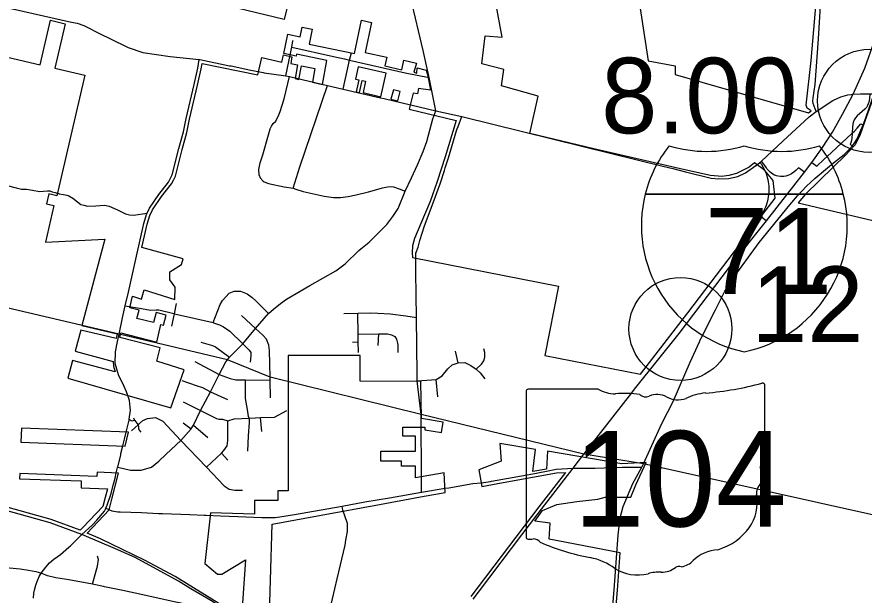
# Model space of a CAD drawing. Extents: x 1659811 to 1934326, y 644115 to 934867.
# Drawn here: x 1812018 to 1824362, y 691458 to 699875 of the extents above; entities that cross this region are included whole.
import ezdxf

# ---------------------------------------------------------------- set-up
doc = ezdxf.new("R2010")
doc.units = 0
for name, color, linetype in [('Default', 7, 'Continuous'), ('GM_X_City_Street', 7, 'Continuous'), ('GM_X_Corporation', 7, 'Continuous'), ('GM_X_County_Road', 7, 'Continuous'), ('GM_X_Interchange_Ramps', 7, 'Continuous'), ('GM_X_Interstate_Route', 7, 'Continuous'), ('GM_X_Interstate_Shield', 7, 'Continuous'), ('GM_X_State_Route', 7, 'Continuous'), ('GM_X_State_Shield', 7, 'Continuous'), ('GM_X_Township', 7, 'Continuous'), ('GM_X_Township_Road', 7, 'Continuous')]:
    doc.layers.add(name, color=color, linetype=linetype)

msp = doc.modelspace()

# ---------------------------------------------------------------- linework, layer by layer
at = {"layer": 'Default'}
for centre in [(1824434, 698654), (1821686, 695333)]:
    msp.add_circle(centre, 750, dxfattribs=at)
at = {"layer": 'GM_X_City_Street'}
for points in [[(1823662, 698498), (1823619, 698613), (1823614, 698647), (1823622, 698697), (1823651, 698890), (1823698, 699557), (1823770, 700764), (1823856, 701778), (1823857, 701793)], [(1815937, 699017), (1816022, 699435), (1816040, 699528), (1816043, 699538)], [(1816022, 699435), (1816632, 699302), (1816792, 699265)], [(1816770, 698825), (1816866, 699248), (1816894, 699352)], [(1816792, 699265), (1816866, 699248), (1817673, 699061), (1818026, 698994)], [(1815605, 699067), (1815620, 699064), (1815937, 699017), (1815991, 699006), (1816544, 698877), (1816770, 698825), (1817317, 698699), (1817369, 698687), (1817752, 698598), (1817778, 698592)], [(1815547, 697572), (1815542, 697652), (1815564, 697750), (1815600, 697867), (1815683, 698161), (1815709, 698245), (1815725, 698283), (1815751, 698325), (1815788, 698359), (1815833, 698449), (1815855, 698499), (1815911, 698681), (1815991, 699006)], [(1816041, 697382), (1816142, 697695), (1816544, 698877)], [(1822786, 697712), (1822791, 697714), (1822844, 697757), (1822865, 697776), (1823179, 698065), (1823561, 698421), (1823662, 698498), (1823908, 698658), (1823916, 698662)], [(1817027, 696497), (1817150, 696598), (1817333, 696780), (1817407, 696855), (1817494, 696969), (1817572, 697088), (1817677, 697339), (1817766, 697534), (1817853, 697721), (1817939, 697917), (1817990, 698062), (1818014, 698152), (1818076, 698393), (1818123, 698509)], [(1818260, 697679), (1818307, 697825), (1818430, 698238), (1818445, 698278)], [(1811791, 697808), (1811807, 697776), (1811801, 697621), (1811793, 697519), (1811810, 697469), (1811828, 697447), (1811876, 697420), (1812006, 697385), (1812086, 697370), (1812158, 697370), (1812246, 697351), (1812348, 697334), (1812465, 697343), (1812495, 697343), (1812529, 697331), (1812575, 697318), (1812623, 697304), (1812628, 697303), (1812634, 697302)], [(1815547, 697572), (1815562, 697534), (1815608, 697483), (1815621, 697475), (1815683, 697450), (1815914, 697404), (1816041, 697382), (1816080, 697368), (1816189, 697333), (1816494, 697266), (1816633, 697249), (1816732, 697248), (1816845, 697262), (1816963, 697285), (1817139, 697331), (1817264, 697364), (1817346, 697387), (1817417, 697404), (1817461, 697406), (1817506, 697401), (1817588, 697373), (1817677, 697339)], [(1813486, 693321), (1813672, 693277), (1813826, 693276), (1813978, 693321), (1814087, 693407), (1814194, 693508), (1814406, 693710), (1814555, 693879), (1814593, 693930), (1814693, 694145), (1814837, 694419), (1814967, 694668), (1815064, 694853), (1815087, 694884), (1815114, 694921), (1815309, 695117), (1815494, 695338), (1815685, 695559), (1815754, 695622), (1815856, 695703), (1815948, 695768), (1816285, 695963), (1816667, 696179), (1816800, 696282), (1816999, 696475), (1817027, 696497)], [(1817850, 694675), (1817838, 695501), (1817832, 696158), (1817831, 696188)], [(1814878, 695425), (1814981, 695687), (1815013, 695748), (1815110, 695854), (1815181, 695884), (1815275, 695882), (1815373, 695845), (1815444, 695789), (1815494, 695748), (1815685, 695559)], [(1814276, 695375), (1814313, 695554), (1814343, 695702)], [(1813595, 695670), (1813831, 695631), (1813963, 695607), (1814045, 695609), (1814085, 695612), (1814303, 695556), (1814313, 695554), (1814878, 695425), (1814884, 695424), (1814971, 695394), (1815030, 695362), (1815120, 695300), (1815306, 695120)], [(1815291, 695530), (1815494, 695338)], [(1816783, 695556), (1816985, 695562), (1817175, 695569), (1817277, 695561), (1817458, 695552), (1817685, 695523), (1817838, 695501)], [(1816995, 694988), (1816992, 695144), (1816990, 695258), (1816985, 695562)], [(1815709, 694586), (1815709, 694586), (1815708, 694629), (1815700, 695021), (1815690, 695097), (1815652, 695183), (1815600, 695241), (1815494, 695338)], [(1816990, 695258), (1817292, 695260), (1817416, 695260), (1817476, 695248), (1817507, 695231), (1817525, 695221), (1817550, 695184), (1817562, 695124), (1817569, 695092), (1817570, 694990)], [(1817282, 695090), (1817292, 695260)], [(1814698, 695140), (1814867, 695090), (1814912, 695073), (1815114, 694921)], [(1815306, 695120), (1815309, 695117), (1815404, 695025), (1815425, 694990), (1815424, 694943), (1815415, 694847)], [(1816906, 695142), (1816992, 695144)], [(1818446, 694840), (1818408, 695009)], [(1818711, 694746), (1818788, 694820), (1818819, 694869), (1818837, 694921), (1818838, 694965), (1818835, 694989), (1818820, 695045)], [(1814609, 694860), (1814967, 694668)], [(1817851, 694576), (1818127, 694599), (1818214, 694651), (1818295, 694751), (1818362, 694810), (1818446, 694840), (1818545, 694843), (1818634, 694801), (1818711, 694746), (1818768, 694693), (1818834, 694604)], [(1814967, 694668), (1815125, 694610), (1815206, 694594), (1815350, 694594), (1815709, 694586)], [(1815408, 693994), (1815408, 694010), (1815401, 694033), (1815393, 694058), (1815376, 694162), (1815349, 694321), (1815347, 694416), (1815350, 694594)], [(1818149, 694342), (1818127, 694599)], [(1814421, 694582), (1814631, 694510), (1814720, 694478), (1814837, 694419)], [(1815714, 694328), (1815709, 694586)], [(1814837, 694419), (1815087, 694306)], [(1814440, 694270), (1814693, 694145)], [(1813584, 693727), (1813609, 693832), (1813651, 694003), (1813653, 694018), (1813672, 694148), (1813668, 694193)], [(1814693, 694145), (1814927, 694030), (1814961, 694019), (1815011, 694019), (1815090, 693993), (1815184, 694022), (1815401, 694033), (1815495, 694038), (1815569, 694041), (1815770, 694048), (1815951, 694144)], [(1813653, 694018), (1813683, 694002), (1813699, 693997), (1813732, 694004)], [(1813689, 693848), (1813785, 693936), (1813806, 693957), (1813854, 693998), (1813919, 694028), (1814037, 694042), (1814142, 693989), (1814406, 693710), (1814778, 693320), (1815036, 693047), (1815110, 693002), (1815195, 692984), (1815303, 692985)], [(1813715, 694037), (1813732, 694004), (1813785, 693936), (1813790, 693909), (1813791, 693881), (1813798, 693859), (1813825, 693831)], [(1814778, 693320), (1814997, 693525), (1815035, 693562), (1815079, 693629), (1815093, 693709), (1815090, 693993)], [(1815383, 693554), (1815391, 693775), (1815407, 693972), (1815408, 693994), (1815408, 693994)], [(1815585, 693838), (1815569, 694041)], [(1814438, 693965), (1814555, 693879)], [(1814593, 693930), (1814799, 693750)], [(1817911, 693269), (1817907, 693947)], [(1813485, 693316), (1813486, 693321), (1813530, 693502), (1813534, 693521)], [(1814997, 693525), (1815093, 693422)], [(1813447, 693162), (1813465, 693236), (1813485, 693316)], [(1818312, 693021), (1818660, 693080), (1818781, 693090), (1818916, 693113), (1818935, 693116)], [(1816427, 690610), (1816514, 690966), (1816685, 691695), (1816799, 692186), (1816809, 692257), (1816835, 692382), (1816834, 692499), (1816796, 692613), (1816766, 692696), (1816756, 692754)], [(1813315, 692723), (1813403, 692686), (1813486, 692672), (1813523, 692671), (1813834, 692659), (1814079, 692647), (1814141, 692645), (1814537, 692630), (1814747, 692623), (1814775, 692622), (1814986, 692612)], [(1812327, 691789), (1812371, 691775), (1812438, 691866), (1812493, 691925), (1812555, 691982), (1812651, 692047), (1812775, 692154), (1812797, 692175)], [(1811805, 691871), (1811910, 691856), (1812063, 691838), (1812187, 691822), (1812292, 691801), (1812327, 691789)], [(1812259, 691411), (1812265, 691487), (1812277, 691550), (1812291, 691602), (1812316, 691672), (1812340, 691726), (1812371, 691775)], [(1812772, 691678), (1812584, 691711), (1812465, 691738), (1812371, 691775)]]:
    msp.add_lwpolyline(points, dxfattribs=at)
at = {"layer": 'GM_X_Corporation'}
for points in [[(1816300, 701446), (1815911, 699839), (1811537, 700898)], [(1811236, 699440), (1812356, 699179), (1812507, 699827), (1812722, 699777), (1812571, 699129), (1813009, 699027), (1812601, 697273), (1812484, 697301), (1812450, 697155), (1812557, 697130), (1812433, 696594), (1813298, 696638), (1812965, 695383), (1813479, 695262), (1813466, 695193), (1812947, 695317), (1812865, 695010), (1813422, 694861), (1813427, 694789), (1813451, 694708), (1812829, 694875), (1812760, 694615), (1813586, 694377), (1814262, 694183), (1814453, 694738), (1814054, 694863), (1814103, 695059), (1813515, 695209), (1813526, 695251), (1813533, 695278), (1814054, 695140), (1814114, 695396), (1814155, 695389), (1814192, 695534), (1814046, 695571), (1814010, 695425), (1813767, 695486), (1813798, 695607), (1813662, 695641), (1813704, 695808), (1813832, 695768), (1813874, 695901), (1814319, 695763), (1814322, 695939), (1814244, 696050), (1814247, 696163), (1814418, 696270), (1814440, 696353), (1813839, 696517), (1813916, 696856), (1813954, 696983), (1813994, 697068), (1814125, 697262), (1814271, 697445), (1814298, 697498), (1814327, 697559), (1814424, 697945), (1814494, 698194), (1814534, 698389), (1814650, 698880), (1814701, 699119), (1814715, 699197), (1815526, 699032), (1815584, 699284), (1815876, 699216), (1815900, 699324), (1816024, 699295), (1816009, 699197), (1816108, 699178), (1816071, 698977), (1816127, 698964), (1816165, 699164), (1816361, 699126), (1816324, 698927), (1816469, 698890), (1816533, 699243), (1816093, 699335), (1816087, 699306), (1815905, 699344), (1815964, 699626), (1816146, 699588), (1816174, 699727), (1816321, 699696), (1816276, 699480), (1816938, 699342), (1817039, 699827), (1817186, 699797), (1817094, 699356), (1817407, 699291), (1817381, 699166), (1817625, 699107), (1817657, 699246), (1817840, 699203), (1817799, 699071), (1817845, 699059), (1817848, 699135), (1817983, 699100), (1818003, 699018), (1818043, 698808), (1817868, 698835), (1817856, 698756), (1817791, 698766), (1817734, 698533), (1818416, 698366), (1818259, 697839), (1818143, 697478), (1818037, 697188), (1817903, 696867), (1817809, 696648), (1817784, 696541), (1817779, 696439), (1817780, 696371), (1819909, 695955), (1819711, 694944), (1821103, 694672), (1821793, 695567), (1822380, 696338), (1822920, 697046), (1823068, 697237), (1823038, 697493), (1822915, 697642), (1822766, 697750), (1822689, 697686), (1822503, 697598), (1822390, 697566), (1822291, 697552), (1822126, 697569), (1821751, 697649), (1820422, 697955), (1819492, 698180), (1819614, 698723), (1819077, 698871), (1819113, 699108), (1818794, 699193), (1818841, 699600), (1819087, 699579), (1818796, 701156)], [(1820984, 700767), (1821215, 699236), (1821608, 699164), (1821608, 699039), (1823551, 698477), (1823590, 698507), (1823534, 698548), (1823518, 698590), (1823591, 699243), (1823716, 700714)], [(1815687, 690861), (1815736, 692490), (1816453, 692622), (1817302, 692775), (1817900, 692888), (1818260, 692950), (1818245, 693238), (1817825, 693167), (1817825, 693337), (1817621, 693337), (1817621, 693407), (1817321, 693407), (1817321, 693551), (1817825, 693551), (1817825, 693771), (1817643, 693771), (1817643, 693902), (1817963, 693902), (1817963, 693865), (1818203, 693823), (1818230, 693976), (1817915, 694031), (1817901, 694569), (1817020, 694570), (1817020, 694946), (1815971, 694946), (1815970, 692976), (1815819, 692976), (1815819, 692836), (1815479, 692837), (1815479, 692637), (1814840, 692653), (1814755, 691919), (1814942, 691760), (1815003, 691763), (1815349, 691973), (1815292, 691132), (1814322, 691728), (1813877, 691966), (1813236, 692275), (1813040, 692360), (1813361, 692699), (1813402, 692854), (1813496, 693235), (1813185, 693246), (1813183, 693186), (1812059, 693228), (1812056, 693152), (1812956, 693119), (1812952, 693019), (1813336, 693005), (1813305, 692879), (1813271, 692749), (1812978, 692440), (1812941, 692401), (1812518, 692556), (1811855, 692744)], [(1820725, 691014), (1820769, 691531), (1820810, 692075), (1819771, 692273), (1819790, 692504), (1819563, 692535), (1819676, 692691), (1819885, 692776), (1820178, 692819), (1820483, 692852), (1820589, 692881), (1820962, 692883), (1821037, 693061), (1821187, 693386), (1820833, 693371), (1819748, 693551), (1819733, 693291), (1819534, 693255), (1819573, 693579), (1819053, 693665), (1819075, 693406), (1818748, 693282), (1818793, 693041), (1819023, 693081), (1819745, 693212), (1819882, 693240), (1820011, 693243), (1819623, 692742), (1818633, 691438)]]:
    msp.add_lwpolyline(points, dxfattribs=at)
for points in [[(1816951, 698972), (1817000, 698961), (1816962, 698785), (1817010, 698774), (1817049, 698950), (1817097, 698940), (1817061, 698775), (1817319, 698712), (1817397, 699055), (1816989, 699148)], [(1817503, 698812), (1817467, 698678), (1817567, 698654), (1817600, 698788)], [(1823400, 697168), (1824924, 696809), (1824883, 697761), (1825014, 698186), (1825152, 698652), (1825157, 698669), (1824498, 698707), (1824396, 698427), (1824303, 698165), (1824232, 698012), (1824088, 697858), (1823917, 697692), (1823504, 697292)], [(1812076, 693684), (1813594, 693628), (1813645, 693831), (1812083, 693888)]]:
    msp.add_lwpolyline(points, close=True, dxfattribs=at)
at = {"layer": 'GM_X_County_Road'}
for points in [[(1811053, 700199), (1811425, 700111), (1812105, 699958), (1812813, 699801), (1812894, 699783), (1812991, 699750), (1813240, 699627), (1813370, 699562), (1813638, 699430), (1813850, 699359), (1814253, 699302), (1814675, 699256), (1814681, 699255), (1815117, 699166), (1815138, 699162)], [(1818123, 698509), (1818026, 698994), (1817938, 699386), (1817759, 700149)], [(1813485, 695152), (1813506, 695256), (1813555, 695494), (1813595, 695670), (1813642, 695867), (1813760, 696391), (1813867, 696869), (1813907, 697001), (1813915, 697019), (1813950, 697093), (1814084, 697292), (1814228, 697472), (1814253, 697520), (1814280, 697576), (1814376, 697958), (1814445, 698205), (1814485, 698399), (1814601, 698891), (1814652, 699129), (1814675, 699256)], [(1815138, 699162), (1815426, 699103), (1815605, 699067)], [(1823916, 698662), (1824023, 698713), (1824126, 698743), (1824175, 698748)], [(1824175, 698748), (1824204, 698751), (1824308, 698757), (1824451, 698755), (1824509, 698755)], [(1817778, 698592), (1818123, 698509), (1818500, 698424), (1820683, 697888)], [(1820683, 697888), (1821430, 697704), (1821575, 697667)], [(1821575, 697667), (1821761, 697620), (1822132, 697529), (1822248, 697517), (1822388, 697523), (1822522, 697551), (1822635, 697607), (1822786, 697712)], [(1813668, 694193), (1813659, 694292), (1813635, 694363), (1813616, 694419), (1813582, 694493), (1813496, 694663), (1813450, 694828), (1813454, 694999), (1813485, 695152)], [(1813534, 693521), (1813560, 693629), (1813584, 693727)], [(1813422, 693059), (1813426, 693075), (1813447, 693162)], [(1813307, 692708), (1813315, 692723), (1813335, 692768), (1813392, 692937), (1813422, 693059)], [(1812797, 692175), (1812965, 692338), (1813112, 692475), (1813182, 692546), (1813292, 692679), (1813307, 692708)], [(1813281, 691583), (1813139, 691613), (1813121, 691617), (1812772, 691678)], [(1814735, 691227), (1814731, 691231), (1814584, 691296), (1814501, 691318), (1814406, 691338), (1814311, 691358), (1813853, 691460), (1813559, 691523), (1813292, 691580), (1813281, 691583)]]:
    msp.add_lwpolyline(points, dxfattribs=at)
at = {"layer": 'GM_X_Interchange_Ramps'}
for points in [[(1824451, 698755), (1824443, 698706), (1824441, 698682), (1824433, 698636), (1824423, 698610), (1824413, 698584), (1824395, 698557), (1824372, 698533), (1824293, 698464), (1824260, 698435), (1824238, 698408), (1824216, 698376), (1824202, 698341), (1824196, 698312), (1824194, 698269), (1824188, 698181), (1824183, 698107), (1824179, 698076), (1824169, 698042), (1824159, 698024), (1824189, 697996)], [(1823602, 697756), (1823676, 697702), (1823776, 697801), (1823886, 697904), (1824184, 698177), (1824188, 698181), (1824224, 698214), (1824259, 698256), (1824317, 698317), (1824347, 698307)], [(1822844, 697757), (1822864, 697735), (1822912, 697651), (1822922, 697629), (1822934, 697596), (1822945, 697563), (1822952, 697536), (1822959, 697508), (1822965, 697473), (1822969, 697447), (1822972, 697417), (1822974, 697387), (1822974, 697349), (1822973, 697320), (1822970, 697290), (1822966, 697258), (1822961, 697225), (1822953, 697193), (1822945, 697163), (1822934, 697128), (1822925, 697104), (1822913, 697075), (1822862, 696968), (1822941, 696908)], [(1823492, 697614), (1823407, 697679), (1823367, 697639), (1823338, 697615), (1823306, 697593), (1823274, 697577), (1823249, 697567), (1823220, 697558), (1823195, 697553), (1823167, 697551), (1823146, 697551), (1823111, 697556), (1823084, 697563), (1823059, 697572), (1823034, 697585), (1823012, 697599), (1822992, 697616), (1822973, 697635), (1822952, 697661), (1822941, 697679), (1822889, 697752), (1822865, 697776)]]:
    msp.add_lwpolyline(points, dxfattribs=at)
at = {"layer": 'GM_X_Interstate_Route'}
for points in [[(1824204, 698751), (1824204, 698751), (1824375, 699131), (1824516, 699530), (1824672, 700144), (1824763, 700630), (1825150, 702938), (1825346, 704070), (1825548, 705267)], [(1821038, 694479), (1821666, 695266), (1822401, 696231), (1822941, 696908), (1823492, 697614), (1823602, 697756), (1823757, 697976), (1823900, 698196), (1824049, 698458), (1824204, 698751)], [(1820283, 693516), (1820942, 694360), (1821038, 694479)], [(1814550, 691551), (1814371, 691658), (1813743, 692005), (1813454, 692129), (1812965, 692338), (1812503, 692508), (1811842, 692696), (1810502, 693057), (1810161, 693145), (1809234, 693383), (1808695, 693522), (1808191, 693653), (1807966, 693712), (1807335, 693869), (1806933, 693974)], [(1819375, 692333), (1819663, 692711), (1820122, 693305), (1820279, 693511), (1820283, 693516)], [(1818757, 691519), (1819375, 692333)], [(1815297, 691074), (1815230, 691121), (1814842, 691377), (1814550, 691551)], [(1818665, 691397), (1818756, 691518), (1818757, 691519)]]:
    msp.add_lwpolyline(points, dxfattribs=at)
at = {"layer": 'GM_X_Interstate_Shield'}
for p, q in [((1821174, 697296), (1824059, 697296)), ((1824059, 697296), (1821174, 697296)), ((1824059, 697296), (1821174, 697296))]:
    msp.add_line(p, q, dxfattribs=at)
for centre, start, end in [((1822992, 696837), 141.669, 165.8066), ((1822069, 699793), 253.0091, 286.9909), ((1823165, 699793), 253.0091, 286.9909), ((1822242, 696837), 14.1934, 38.331), ((1822992, 696837), 165.8066, 258.463), ((1822242, 696837), 281.537, 14.1934)]:
    msp.add_arc(centre, 1875, start, end, dxfattribs=at)
at = {"layer": 'GM_X_State_Route'}
for points in [[(1823915, 697749), (1824071, 697873), (1824147, 697945), (1824189, 697996), (1824216, 698031), (1824259, 698102), (1824302, 698192), (1824347, 698307), (1824392, 698420), (1824509, 698755)], [(1822202, 695619), (1822334, 695884), (1822431, 696038), (1822834, 696593), (1823278, 697142), (1823394, 697273), (1823525, 697410), (1823651, 697529), (1823889, 697729), (1823915, 697749)], [(1821985, 695195), (1821987, 695200), (1822197, 695610), (1822202, 695619)], [(1821149, 693367), (1821149, 693368), (1821417, 693958), (1821578, 694276), (1821827, 694851), (1821963, 695147), (1821985, 695195)], [(1820754, 691998), (1820778, 692329), (1820796, 692507), (1820809, 692583), (1820825, 692653), (1820852, 692749), (1820991, 693081), (1821126, 693320), (1821149, 693367)], [(1820472, 688914), (1820590, 689922), (1820610, 690201), (1820639, 690515), (1820675, 691018), (1820720, 691535), (1820754, 691997), (1820754, 691998)]]:
    msp.add_lwpolyline(points, dxfattribs=at)
at = {"layer": 'GM_X_State_Shield'}
for p, q in [((1822916, 693403), (1822916, 694509)), ((1819436, 694420), (1819436, 692307)), ((1820489, 694456), (1819470, 694456)), ((1822916, 693403), (1822916, 693403))]:
    msp.add_line(p, q, dxfattribs=at)
for centre, major_axis, start_param, end_param in [((1821677, 697337), (3691, 0), 4.814394, 5.042369), ((1822878, 694513), (38.7, 0), 6.141152, 7.989035), ((1819476, 694424), (40.3, 0), 1.712693, 3.28349), ((1820732, 694702), (391, 0), 4.042523, 4.731795), ((1820862, 693270), (1404, 0), 1.404758, 1.657858), ((1821181, 694435), (113, 0), 3.836095, 5.185415), ((1821346, 694191), (235, 0), 0.950623, 2.079405), ((1821649, 694526), (282, 0), 4.081561, 5.145723), ((1822147, 693811), (743, 0), 1.699011, 2.107814), ((1822907, 693322), (60, 0), 1.883978, 3.671073), ((1822875, 693399), (41.5, 0), 5.05454, 6.418171), ((1822526, 693182), (360, 0), 5.934695, 6.695948), ((1823055, 692940), (262, 0), 2.387724, 3.262537), ((1821883, 692800), (923, 0), 5.101752, 6.440018), ((1819476, 692302), (40.7, 0), 3.00124, 4.508301), ((1819482, 692518), (310, 0), 4.665946, 4.897461), ((1819546, 692185), (112, 0), 0.519207, 1.627899), ((1820959, 694083), (2665, 0), 4.195997, 4.488961), ((1820164, 691357), (834, 0), 0.823519, 1.323587), ((1822273, 691713), (506, 0), 1.647645, 2.488434), ((1821666, 691811), (79.4, 0), 1.147584, 2.315152), ((1821632, 692102), (298, 0), 4.937069, 5.64225), ((1821066, 692174), (529, 0), 4.026481, 4.996735), ((1821372, 691444), (435, 0), 1.495662, 1.94098), ((1821411, 692016), (282, 0), 4.691044, 5.507374)]:
    msp.add_ellipse(centre, major_axis=major_axis, ratio=0.8, start_param=start_param, end_param=end_param, dxfattribs=at)
at = {"layer": 'GM_X_Township'}
msp.add_lwpolyline([(1827950, 691856), (1821149, 693368), (1820279, 693511), (1817907, 694087), (1815708, 694629), (1815087, 694884), (1813506, 695256), (1811163, 695807), (1810869, 695876), (1810570, 695947), (1810511, 695961), (1809948, 696080), (1809281, 696250), (1808653, 696398), (1805040, 697248), (1799916, 698454), (1798676, 698746), (1796374, 699359), (1796095, 699426), (1795774, 699500), (1794871, 699722), (1794886, 700739)], dxfattribs=at)
at = {"layer": 'GM_X_Township_Road'}
for points in [[(1818445, 698278), (1818500, 698424)], [(1817831, 696188), (1817829, 696438), (1817865, 696525), (1817888, 696621), (1817959, 696833), (1818084, 697170), (1818190, 697462), (1818248, 697641), (1818260, 697679)], [(1812634, 697302), (1812697, 697289), (1812745, 697283), (1812773, 697269), (1812833, 697238), (1812950, 697147), (1812994, 697133), (1813046, 697118), (1813167, 697127), (1813293, 697134), (1813361, 697120), (1813483, 697067), (1813601, 697010), (1813657, 696993), (1813717, 696989), (1813915, 697019)], [(1817907, 694000), (1817907, 694087), (1817851, 694576), (1817850, 694675)], [(1817907, 693947), (1817907, 694000)], [(1817911, 692956), (1817911, 693181), (1817911, 693269)], [(1818935, 693116), (1819015, 693130), (1819590, 693234), (1819608, 693238)], [(1819608, 693238), (1819735, 693261), (1819876, 693290), (1820122, 693305), (1820445, 693304), (1820844, 693321), (1820863, 693321)], [(1820863, 693321), (1821126, 693320)], [(1814986, 692612), (1815238, 692600), (1815584, 692588), (1815780, 692588), (1815847, 692596), (1816062, 692633), (1816756, 692754), (1817088, 692814), (1817447, 692876), (1817911, 692956), (1818256, 693012), (1818312, 693021)], [(1813121, 691617), (1813170, 691813), (1813192, 691877), (1813208, 691978), (1813190, 692022)]]:
    msp.add_lwpolyline(points, dxfattribs=at)

# ---------------------------------------------------------------- texts
at = {"layer": 'Default'}
for s, p in [('8.00', (1820531, 698181)), ('12.00', (1822718, 695142))]:
    msp.add_text(s, height=1100, dxfattribs=at).set_placement(p)
at = {"layer": 'GM_X_Interstate_Shield'}
msp.add_text('71', height=1250, dxfattribs=at).set_placement((1822039, 695843))
at = {"layer": 'GM_X_State_Shield'}
msp.add_text('104', height=1392.2, dxfattribs=at).set_placement((1820128, 692456))

doc.saveas('drawing.dxf')
